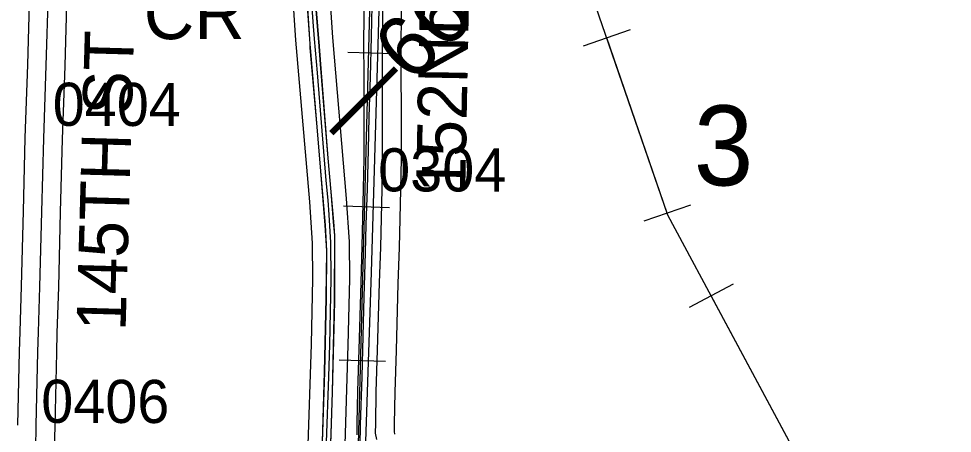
# Model space of a CAD drawing. Extents: x -132.8 to -73.3, y -60 to -26.
# Drawn here: x -125.117 to -123.599, y -39.229 to -38.556 of the extents above; entities that cross this region are included whole.
import ezdxf

# ---------------------------------------------------------------- set-up
doc = ezdxf.new("R2010")
doc.units = 0
for name, color, linetype in [('tdCoDivCarto', 7, 'Continuous'), ('tdCoInt', 7, 'Continuous'), ('tdCoIntCL', 7, 'Continuous'), ('tdCoIntRte', 7, 'Continuous'), ('tdCoPipe', 7, 'Continuous'), ('tdCoPrimary', 7, 'Continuous'), ('tdCoRRCL', 7, 'Continuous'), ('tdCoSecRdNmbr', 7, 'Continuous'), ('tdCoSecRdTxt', 7, 'Continuous'), ('tdCoSecRteBand', 7, 'Continuous'), ('tdCoSecRteCL', 7, 'Continuous'), ('tdCoSectLine', 7, 'Continuous'), ('tdCoSectNmbr', 7, 'Continuous'), ('tdCoStrucSecCoName', 7, 'Continuous'), ('tdCoSurfBitum', 7, 'Continuous'), ('tdCoSurfGravel', 7, 'Continuous'), ('tdStHwyIntRefPost1', 7, 'Continuous')]:
    doc.layers.add(name, color=color, linetype=linetype)

msp = doc.modelspace()

# ---------------------------------------------------------------- linework, layer by layer
at = {"layer": 'tdCoDivCarto'}
for p, q in [((-124.6506, -38.4894), (-124.6439, -38.5891)), ((-124.6506, -38.4894), (-124.6439, -38.5891)), ((-124.629, -38.588), (-124.637, -38.4884)), ((-124.629, -38.588), (-124.637, -38.4884)), ((-124.6439, -38.5891), (-124.6434, -38.5966)), ((-124.6285, -38.5934), (-124.629, -38.588)), ((-124.6256, -38.6298), (-124.6285, -38.5934)), ((-124.6434, -38.5966), (-124.6429, -38.6028)), ((-124.6429, -38.6028), (-124.6318, -38.7315)), ((-124.6135, -38.7824), (-124.6256, -38.6298)), ((-124.6318, -38.7315), (-124.6259, -38.8033)), ((-124.6086, -38.8369), (-124.6135, -38.7824)), ((-124.6259, -38.8033), (-124.6185, -38.8911)), ((-124.6046, -38.8858), (-124.6086, -38.8369)), ((-124.6185, -38.8911), (-124.6161, -38.9328)), ((-124.6027, -38.9077), (-124.6046, -38.8858)), ((-124.6029, -39.015), (-124.6027, -38.9077)), ((-124.6161, -38.9328), (-124.6168, -39.0097)), ((-124.6168, -39.0097), (-124.6198, -39.1298)), ((-124.6064, -39.1624), (-124.6029, -39.015)), ((-124.6198, -39.1298), (-124.6232, -39.244)), ((-124.6108, -39.2964), (-124.6064, -39.1624))]:
    msp.add_line(p, q, dxfattribs=at)
for points in [[(-124.6506, -38.4894), (-124.6439, -38.5891)], [(-124.6506, -38.4894), (-124.6439, -38.5891)], [(-124.629, -38.588), (-124.637, -38.4884)], [(-124.629, -38.588), (-124.637, -38.4884)], [(-124.6532, -40.8421), (-124.651, -40.7619), (-124.6483, -40.6342), (-124.6448, -40.5057), (-124.6404, -40.3733), (-124.6367, -40.2443), (-124.633, -40.1178), (-124.63, -39.9905), (-124.6263, -39.8552), (-124.6226, -39.7215), (-124.6197, -39.5883), (-124.6152, -39.4564), (-124.6108, -39.2964), (-124.6064, -39.1624), (-124.6029, -39.015), (-124.6027, -38.9077), (-124.6046, -38.8858), (-124.6086, -38.8369), (-124.6135, -38.7824), (-124.6256, -38.6298), (-124.6285, -38.5934), (-124.629, -38.588)], [(-124.6532, -40.8421), (-124.651, -40.7619), (-124.6483, -40.6342), (-124.6448, -40.5057), (-124.6404, -40.3733), (-124.6367, -40.2443), (-124.633, -40.1178), (-124.63, -39.9905), (-124.6263, -39.8552), (-124.6226, -39.7215), (-124.6197, -39.5883), (-124.6152, -39.4564), (-124.6108, -39.2964), (-124.6064, -39.1624), (-124.6029, -39.015), (-124.6027, -38.9077), (-124.6046, -38.8858), (-124.6086, -38.8369), (-124.6135, -38.7824), (-124.6256, -38.6298), (-124.6285, -38.5934), (-124.629, -38.588)], [(-124.6532, -40.8421), (-124.651, -40.7619), (-124.6483, -40.6342), (-124.6448, -40.5057), (-124.6404, -40.3733), (-124.6367, -40.2443), (-124.633, -40.1178), (-124.63, -39.9905), (-124.6263, -39.8552), (-124.6226, -39.7215), (-124.6197, -39.5883), (-124.6152, -39.4564), (-124.6108, -39.2964), (-124.6064, -39.1624), (-124.6029, -39.015), (-124.6027, -38.9077), (-124.6046, -38.8858), (-124.6086, -38.8369), (-124.6135, -38.7824), (-124.6256, -38.6298), (-124.6285, -38.5934), (-124.629, -38.588)], [(-124.6439, -38.5891), (-124.6434, -38.5966), (-124.6429, -38.6028), (-124.6318, -38.7315), (-124.6259, -38.8033), (-124.6185, -38.8911), (-124.6161, -38.9328), (-124.6168, -39.0097), (-124.6198, -39.1298), (-124.6232, -39.244)], [(-124.6439, -38.5891), (-124.6434, -38.5966), (-124.6429, -38.6028), (-124.6318, -38.7315), (-124.6259, -38.8033), (-124.6185, -38.8911), (-124.6161, -38.9328), (-124.6168, -39.0097), (-124.6198, -39.1298), (-124.6232, -39.244)], [(-124.6439, -38.5891), (-124.6434, -38.5966), (-124.6429, -38.6028), (-124.6318, -38.7315), (-124.6259, -38.8033), (-124.6185, -38.8911), (-124.6161, -38.9328), (-124.6168, -39.0097), (-124.6198, -39.1298), (-124.6232, -39.244)]]:
    msp.add_lwpolyline(points, dxfattribs=at)
at = {"layer": 'tdCoInt'}
for points in [[(-124.8021, -42.7539), (-124.8139, -42.7197), (-124.8275, -42.6566), (-124.8324, -42.6207), (-124.8354, -42.5778), (-124.8351, -42.5439), (-124.832, -42.5093), (-124.8247, -42.4617), (-124.7845, -42.2624), (-124.7589, -42.1427), (-124.7207, -41.946), (-124.7146, -41.8642), (-124.7027, -41.3713), (-124.6757, -40.2788), (-124.6465, -39.2641), (-124.6408, -39.0846), (-124.6387, -38.9782), (-124.6391, -38.9204), (-124.6436, -38.853), (-124.666, -38.5908), (-124.6763, -38.4345), (-124.6792, -38.3683), (-124.6793, -38.3624)], [(-124.7463, -42.7316), (-124.7558, -42.704), (-124.7683, -42.6464), (-124.7726, -42.6147), (-124.7753, -42.5752), (-124.7751, -42.5468), (-124.7724, -42.5167), (-124.7656, -42.4719), (-124.7258, -42.2746), (-124.7002, -42.1547), (-124.6616, -41.9562), (-124.6546, -41.8669), (-124.6427, -41.3729), (-124.6157, -40.2804), (-124.5865, -39.2656), (-124.5809, -39.0862), (-124.5787, -38.9786), (-124.5791, -38.9183), (-124.5838, -38.8478), (-124.6062, -38.5862), (-124.6164, -38.4312), (-124.6192, -38.3666), (-124.6193, -38.3639)]]:
    msp.add_lwpolyline(points, dxfattribs=at)
at = {"layer": 'tdCoIntCL'}
msp.add_lwpolyline([(-124.6709, -41.2587), (-124.6562, -40.6862), (-124.6457, -40.2796), (-124.6455, -40.2733), (-124.6375, -39.9903), (-124.6275, -39.626), (-124.618, -39.312), (-124.6166, -39.2659), (-124.6165, -39.2649), (-124.6162, -39.2442), (-124.6126, -39.1369), (-124.6108, -39.0854), (-124.6087, -38.9784), (-124.6091, -38.9194), (-124.6119, -38.8746), (-124.6137, -38.8504), (-124.6169, -38.8185), (-124.6311, -38.6439), (-124.6361, -38.5885), (-124.6379, -38.5609), (-124.6427, -38.4898), (-124.6427, -38.4889)], dxfattribs=at)
at = {"layer": 'tdCoIntRte'}
for points in [[(-124.651, -38.4894), (-124.6442, -38.5891), (-124.6437, -38.5966), (-124.6433, -38.6028), (-124.6322, -38.7315), (-124.6263, -38.8033), (-124.6189, -38.8911), (-124.6164, -38.9328), (-124.6172, -39.0097), (-124.6201, -39.1298), (-124.6236, -39.244)], [(-124.651, -38.4894), (-124.6442, -38.5891), (-124.6437, -38.5966), (-124.6433, -38.6028), (-124.6322, -38.7315), (-124.6263, -38.8033), (-124.6189, -38.8911), (-124.6164, -38.9328), (-124.6172, -39.0097), (-124.6201, -39.1298), (-124.6236, -39.244)], [(-124.6112, -39.2964), (-124.6067, -39.1624), (-124.6033, -39.015), (-124.603, -38.9077), (-124.605, -38.8858), (-124.609, -38.8369), (-124.6139, -38.7824), (-124.626, -38.6298), (-124.6289, -38.5934), (-124.6293, -38.588), (-124.6374, -38.4884)], [(-124.6112, -39.2964), (-124.6067, -39.1624), (-124.6033, -39.015), (-124.603, -38.9077), (-124.605, -38.8858), (-124.609, -38.8369), (-124.6139, -38.7824), (-124.626, -38.6298), (-124.6289, -38.5934), (-124.6293, -38.588), (-124.6374, -38.4884)]]:
    msp.add_lwpolyline(points, dxfattribs=at)
at = {"layer": 'tdCoPipe'}
for p, q in [((-124.1229, -38.5738), (-124.1992, -38.6001)), ((-124.0247, -38.8586), (-124.1008, -38.8849)), ((-123.9558, -38.987), (-124.0268, -39.0251))]:
    msp.add_line(p, q, dxfattribs=at)
for points in [[(-122.6831, -41.5141), (-123.1262, -40.7823), (-123.4429, -40.2596), (-123.7329, -39.6996), (-123.7773, -39.4048), (-124.0618, -38.8748), (-124.3067, -38.1648), (-124.5223, -37.3919), (-124.7717, -36.2985), (-124.9398, -35.1432), (-125.2106, -34.7386), (-125.2968, -34.2185), (-125.5619, -34.0325), (-125.5851, -33.5772), (-125.8919, -32.1371)], [(-124.0628, -38.8718), (-124.161, -38.587)], [(-123.8488, -39.2715), (-123.9913, -39.0061)]]:
    msp.add_lwpolyline(points, dxfattribs=at)
at = {"layer": 'tdCoPrimary'}
for p, q in [((-124.6506, -38.4894), (-124.6439, -38.5891)), ((-124.6506, -38.4894), (-124.6439, -38.5891)), ((-124.629, -38.588), (-124.637, -38.4884)), ((-124.629, -38.588), (-124.637, -38.4884))]:
    msp.add_line(p, q, dxfattribs=at)
for points in [[(-124.6506, -38.4894), (-124.6439, -38.5891), (-124.6434, -38.5966), (-124.6429, -38.6028), (-124.6318, -38.7315), (-124.6259, -38.8033), (-124.6185, -38.8911), (-124.6161, -38.9328), (-124.6168, -39.0097), (-124.6198, -39.1298), (-124.6232, -39.244)], [(-124.6108, -39.2964), (-124.6064, -39.1624), (-124.6029, -39.015), (-124.6027, -38.9077), (-124.6046, -38.8858), (-124.6086, -38.8369), (-124.6135, -38.7824), (-124.6256, -38.6298), (-124.6285, -38.5934), (-124.629, -38.588), (-124.637, -38.4884)], [(-124.6532, -40.8421), (-124.651, -40.7619), (-124.6483, -40.6342), (-124.6448, -40.5057), (-124.6404, -40.3733), (-124.6367, -40.2443), (-124.633, -40.1178), (-124.63, -39.9905), (-124.6263, -39.8552), (-124.6226, -39.7215), (-124.6197, -39.5883), (-124.6152, -39.4564), (-124.6108, -39.2964), (-124.6064, -39.1624), (-124.6029, -39.015), (-124.6027, -38.9077), (-124.6046, -38.8858), (-124.6086, -38.8369), (-124.6135, -38.7824), (-124.6256, -38.6298), (-124.6285, -38.5934), (-124.629, -38.588)], [(-124.6532, -40.8421), (-124.651, -40.7619), (-124.6483, -40.6342), (-124.6448, -40.5057), (-124.6404, -40.3733), (-124.6367, -40.2443), (-124.633, -40.1178), (-124.63, -39.9905), (-124.6263, -39.8552), (-124.6226, -39.7215), (-124.6197, -39.5883), (-124.6152, -39.4564), (-124.6108, -39.2964), (-124.6064, -39.1624), (-124.6029, -39.015), (-124.6027, -38.9077), (-124.6046, -38.8858), (-124.6086, -38.8369), (-124.6135, -38.7824), (-124.6256, -38.6298), (-124.6285, -38.5934), (-124.629, -38.588)], [(-124.6439, -38.5891), (-124.6434, -38.5966), (-124.6429, -38.6028), (-124.6318, -38.7315), (-124.6259, -38.8033), (-124.6185, -38.8911), (-124.6161, -38.9328), (-124.6168, -39.0097), (-124.6198, -39.1298), (-124.6232, -39.244)], [(-124.6439, -38.5891), (-124.6434, -38.5966), (-124.6429, -38.6028), (-124.6318, -38.7315), (-124.6259, -38.8033), (-124.6185, -38.8911), (-124.6161, -38.9328), (-124.6168, -39.0097), (-124.6198, -39.1298), (-124.6232, -39.244)]]:
    msp.add_lwpolyline(points, dxfattribs=at)
at = {"layer": 'tdCoRRCL'}
for p, q in [((-124.5819, -38.6103), (-124.5069, -38.6123)), ((-124.5889, -38.86), (-124.5139, -38.8624)), ((-124.5956, -39.1101), (-124.5207, -39.1121))]:
    msp.add_line(p, q, dxfattribs=at)
for points in [[(-123.7783, -31.5265), (-123.9215, -31.9899), (-123.9791, -32.1967), (-124.0152, -32.3079), (-124.096, -32.5014), (-124.1445, -32.6012), (-124.2087, -32.7621), (-124.224, -32.8293), (-124.3181, -33.0493), (-124.3526, -33.1604), (-124.3856, -33.3377), (-124.3944, -33.4353), (-124.4088, -33.8056), (-124.4554, -36.1925), (-124.507, -37.5667), (-124.5199, -38.1185), (-124.5295, -38.4858), (-124.5436, -38.9681), (-124.5644, -39.5828), (-124.595, -40.997)], [(-124.5172, -37.6201), (-124.5196, -37.7051), (-124.5214, -37.7814), (-124.524, -37.8676), (-124.5264, -37.9481), (-124.5287, -38.0328), (-124.5308, -38.1174), (-124.5332, -38.1974), (-124.5374, -38.3589), (-124.5395, -38.4328), (-124.5426, -38.5345), (-124.5437, -38.5846), (-124.5455, -38.6509), (-124.5474, -38.7151), (-124.5487, -38.7686), (-124.5505, -38.832), (-124.5523, -38.89), (-124.5536, -38.9361), (-124.5557, -39.0074), (-124.5571, -39.0714), (-124.5589, -39.1377), (-124.5615, -39.2155), (-124.5623, -39.2496)], [(-124.487, -37.6392), (-124.515, -37.7865), (-124.524, -37.8676), (-124.5264, -37.9481), (-124.5287, -38.0328), (-124.5308, -38.1174), (-124.5332, -38.1974), (-124.5374, -38.3589), (-124.5395, -38.4328), (-124.5426, -38.5345), (-124.5437, -38.5846), (-124.5455, -38.6509), (-124.5474, -38.7151), (-124.5487, -38.7686), (-124.5505, -38.832), (-124.5523, -38.89), (-124.5536, -38.9361), (-124.5557, -39.0074), (-124.5571, -39.0714), (-124.5589, -39.1377), (-124.5615, -39.2155), (-124.5623, -39.2496)]]:
    msp.add_lwpolyline(points, dxfattribs=at)
at = {"layer": 'tdCoSecRteBand'}
for points in [[(-125.118, -39.216), (-125.1152, -39.0965), (-125.1152, -39.0964), (-125.1152, -39.0963), (-125.1143, -39.0643), (-125.112, -38.9903), (-125.1088, -38.8685), (-125.1059, -38.7497), (-125.1059, -38.7495), (-125.1059, -38.7494), (-125.1017, -38.6306), (-125.0982, -38.5104), (-125.0982, -38.5103), (-125.0982, -38.5103), (-125.0945, -38.3921), (-125.0942, -38.3283), (-125.0943, -38.3283), (-125.0943, -38.3276), (-125.095, -38.3276), (-125.0949, -38.3261), (-125.1068, -38.3252), (-125.2954, -38.3136)], [(-124.5665, -39.2316), (-124.5665, -39.2286), (-124.5663, -39.2131), (-124.5663, -39.213), (-124.5663, -39.2129), (-124.5654, -39.1613), (-124.5654, -39.1612), (-124.5654, -39.161), (-124.5633, -39.0932), (-124.5602, -38.9841), (-124.5602, -38.984), (-124.5602, -38.9839), (-124.5583, -38.9259), (-124.5561, -38.8322), (-124.5551, -38.7821), (-124.5553, -38.7588), (-124.5553, -38.7588), (-124.5553, -38.7587), (-124.5553, -38.705), (-124.5554, -38.6459), (-124.5556, -38.5979), (-124.5557, -38.5976), (-124.5556, -38.5973), (-124.5544, -38.5049)], [(-125.0383, -38.5121), (-125.0417, -38.6324), (-125.0417, -38.6325), (-125.0417, -38.6326), (-125.0459, -38.7513), (-125.0489, -38.87), (-125.0489, -38.8701), (-125.0489, -38.8701), (-125.0521, -38.9919), (-125.0521, -38.992), (-125.0521, -38.992), (-125.0543, -39.0661), (-125.0553, -39.098), (-125.058, -39.2174), (-125.058, -39.2175), (-125.058, -39.2175), (-125.0589, -39.2556)], [(-124.4944, -38.5058), (-124.4956, -38.5978), (-124.4954, -38.6456), (-124.4954, -38.6457), (-124.4954, -38.6457), (-124.4953, -38.7049), (-124.4953, -38.7049), (-124.4953, -38.7049), (-124.4953, -38.7586), (-124.4951, -38.7822), (-124.4951, -38.7825), (-124.4951, -38.7829), (-124.4961, -38.8334), (-124.4961, -38.8335), (-124.4961, -38.8335), (-124.4983, -38.9275), (-124.4983, -38.9276), (-124.4983, -38.9277), (-124.5002, -38.9858), (-124.5033, -39.095), (-124.5033, -39.095), (-124.5033, -39.095), (-124.5054, -39.1626), (-124.5063, -39.2138), (-124.5065, -39.2262), (-124.5056, -39.2305)]]:
    msp.add_lwpolyline(points, dxfattribs=at)
at = {"layer": 'tdCoSecRteCL'}
for points in [[(-125.0889, -39.2548), (-125.088, -39.2168), (-125.0853, -39.0972), (-125.0843, -39.0652), (-125.082, -38.9911), (-125.0788, -38.8693), (-125.0759, -38.7504), (-125.0717, -38.6316), (-125.0682, -38.5112), (-125.0645, -38.3926), (-125.0641, -38.2985)], [(-124.5345, -39.2395), (-124.5365, -39.2289), (-124.5363, -39.2134), (-124.5354, -39.1619), (-124.5333, -39.0941), (-124.5302, -38.9849), (-124.5283, -38.9267), (-124.5261, -38.8328), (-124.5251, -38.7823), (-124.5253, -38.7587), (-124.5253, -38.7049), (-124.5254, -38.6458), (-124.5256, -38.5977), (-124.5244, -38.5053), (-124.5228, -38.4351), (-124.5191, -38.3142)]]:
    msp.add_lwpolyline(points, dxfattribs=at)
at = {"layer": 'tdCoSectLine'}
msp.add_lwpolyline([(-124.5651, -39.2679), (-124.54, -38.3136)], dxfattribs=at)
at = {"layer": 'tdCoSurfBitum'}
msp.add_lwpolyline([(-125.0843, -39.0652), (-125.082, -38.9911), (-125.0788, -38.8693), (-125.0759, -38.7504), (-125.0717, -38.6316), (-125.0682, -38.5112), (-125.0645, -38.3926), (-125.0641, -38.2985)], dxfattribs=at)
at = {"layer": 'tdCoSurfGravel'}
for points in [[(-124.5345, -39.2395), (-124.5365, -39.2289), (-124.5363, -39.2134), (-124.5354, -39.1619), (-124.5333, -39.0941), (-124.5302, -38.9849), (-124.5283, -38.9267), (-124.5261, -38.8328), (-124.5251, -38.7823), (-124.5253, -38.7587), (-124.5253, -38.7049), (-124.5254, -38.6458), (-124.5256, -38.5977), (-124.5244, -38.5053), (-124.5228, -38.4351), (-124.5191, -38.3142)], [(-125.0889, -39.2548), (-125.088, -39.2168), (-125.0853, -39.0972), (-125.0843, -39.0652)]]:
    msp.add_lwpolyline(points, dxfattribs=at)

# ---------------------------------------------------------------- texts
at = {"layer": 'tdCoSecRdNmbr'}
for s, rotation, p in [('0404', 359.9063, (-125.0613, -38.7297)), ('0304', 359.9068, (-124.5325, -38.8362)), ('0406', 359.9063, (-125.08, -39.2123))]:
    msp.add_text(s, height=0.07, rotation=rotation, dxfattribs=at).set_placement(p)
at = {"layer": 'tdCoSecRdTxt'}
for s, rotation, p in [('152ND ST', 88.8672, (-124.391, -38.8398)), ('145TH ST', 88.3677, (-124.9429, -39.0637))]:
    msp.add_text(s, height=0.08, rotation=rotation, dxfattribs=at).set_placement(p)
at = {"layer": 'tdCoSectNmbr'}
msp.add_text('3', height=0.13, rotation=359.907, dxfattribs=at).set_placement((-124.0196, -38.8265))
at = {"layer": 'tdCoStrucSecCoName'}
msp.add_text('CR', height=0.085, dxfattribs=at).set_placement((-124.9133, -38.5889))
at = {"layer": 'tdStHwyIntRefPost1'}
msp.add_text('‒‒66', height=0.1, rotation=45, dxfattribs=at).set_placement((-124.5825, -38.7678))

doc.saveas('drawing.dxf')
